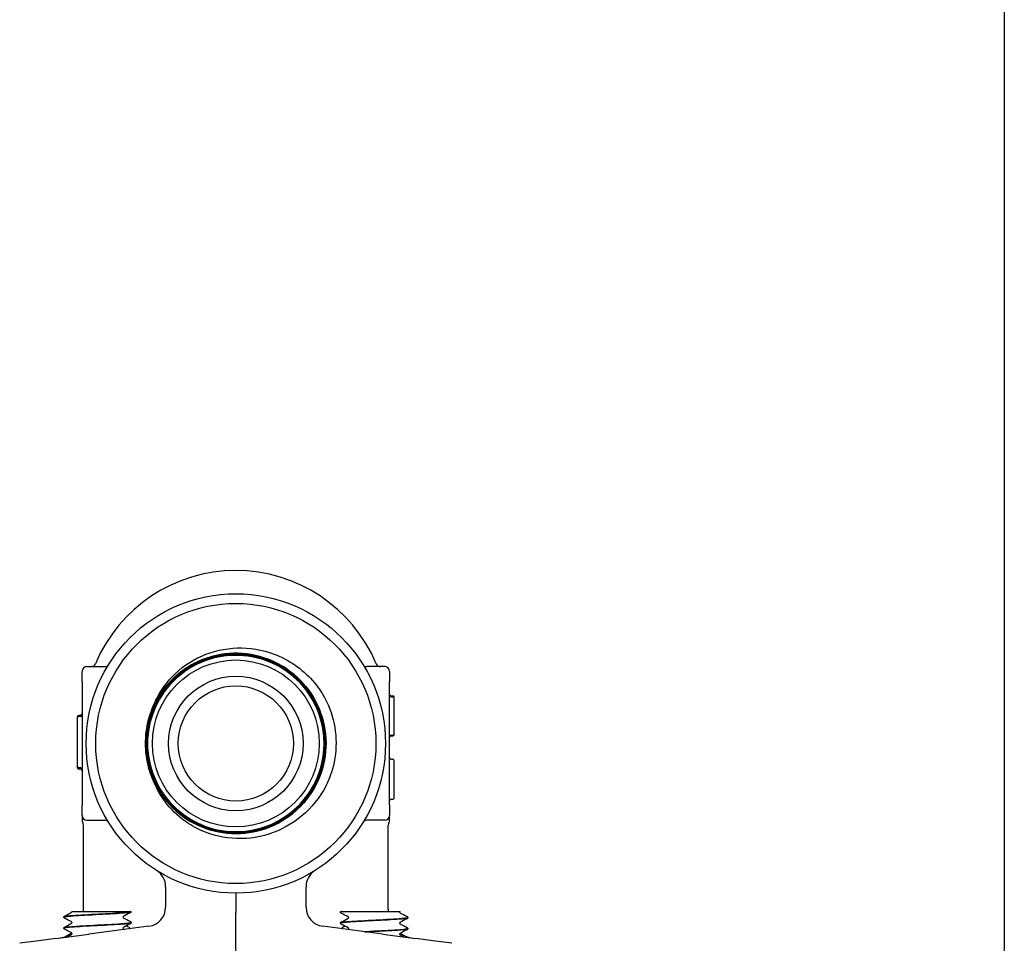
# Model space of a CAD drawing. Header units: inches. Extents: x 36 to 1719, y -84 to 1122.
# Tile 519 of 558: x 949.01 to 955.42, y 871 to 877.01. Entities that reach past the tile are written whole.
import ezdxf

# ---------------------------------------------------------------- set-up
doc = ezdxf.new("R2010")
doc.units = ezdxf.units.IN
doc.header["$LTSCALE"] = 48
doc.header["$MEASUREMENT"] = 0
doc.layers.add('Visible (ANSI)', color=7, linetype='Continuous', lineweight=30)

msp = doc.modelspace()

# ---------------------------------------------------------------- linework, layer by layer
at = {"layer": 'Visible (ANSI)'}
for p, q in [((955.41768, 890.4914), (955.41768, 853.13131)), ((949.44893, 872.8039), (949.56457, 872.8039)), ((951.38643, 872.8039), (951.27079, 872.8039)), ((949.41768, 872.7039), (949.41768, 872.77265)), ((951.41768, 872.77265), (951.41768, 872.7039)), ((949.41768, 872.7039), (949.41768, 872.57138)), ((951.41768, 872.57138), (951.41768, 872.7039)), ((951.4281, 872.61326), (951.43852, 872.61326)), ((951.4281, 872.60799), (951.43852, 872.60799)), ((951.44893, 872.59757), (951.44893, 872.60284)), ((951.44893, 872.36841), (951.44893, 872.59757)), ((949.41768, 872.57138), (949.41768, 872.03641)), ((951.41768, 872.03641), (951.41768, 872.57138)), ((949.38643, 872.47605), (949.38643, 872.46899)), ((949.38643, 872.46899), (949.38643, 872.15483)), ((949.40727, 872.48647), (949.39685, 872.48647)), ((949.40727, 872.47941), (949.39685, 872.47941)), ((951.4281, 872.35799), (951.43852, 872.35799)), ((951.4281, 872.35292), (951.43852, 872.35292)), ((951.44893, 872.36334), (951.44893, 872.36844)), ((949.38643, 872.15486), (949.38643, 872.14777)), ((951.4281, 872.20204), (951.43852, 872.20204)), ((951.4281, 872.20164), (951.43852, 872.20164)), ((951.44893, 872.19122), (951.44893, 872.19163)), ((951.44893, 872.07137), (951.44893, 872.19122)), ((949.40727, 872.14441), (949.39685, 872.14441)), ((949.40727, 872.13735), (949.39685, 872.13735)), ((949.41768, 872.03641), (949.41768, 871.9039)), ((951.41768, 871.9039), (951.41768, 872.03641)), ((951.44893, 871.95172), (951.44893, 872.07137)), ((949.41768, 871.83515), (949.41768, 871.9039)), ((951.41768, 871.9039), (951.41768, 871.83515)), ((951.4281, 871.94131), (951.43852, 871.94131)), ((951.4281, 871.9407), (951.43852, 871.9407)), ((951.44893, 871.95111), (951.44893, 871.95172)), ((949.41768, 871.83515), (949.41768, 871.80455)), ((951.41768, 871.80471), (951.41768, 871.83515)), ((949.42643, 871.22297), (949.42643, 871.77265)), ((949.44893, 871.8039), (949.56457, 871.8039)), ((951.38643, 871.8039), (951.27079, 871.8039)), ((951.40893, 871.22297), (951.40893, 871.77265)), ((949.9609, 871.37181), (949.9609, 871.23852)), ((950.41768, 871.33015), (950.41768, 871.20527)), ((950.87446, 871.23852), (950.87446, 871.37181)), ((949.35189, 871.21015), (949.35189, 871.21015)), ((949.35189, 871.21015), (949.3717, 871.21015)), ((949.3717, 871.21015), (949.70469, 871.21015)), ((949.70469, 871.21015), (949.73639, 871.21015)), ((949.73643, 871.21015), (949.73639, 871.21015)), ((949.73643, 871.20971), (949.73643, 871.21015)), ((950.41768, 870.4289), (950.41768, 871.20527)), ((951.09893, 871.20653), (951.09893, 871.2072)), ((951.09968, 871.21015), (951.10622, 871.21015)), ((951.10988, 871.21015), (951.10622, 871.21015)), ((951.10988, 871.21015), (951.17004, 871.21015)), ((951.17004, 871.21015), (951.48244, 871.21015)), ((951.48244, 871.21015), (951.48448, 871.21015)), ((949.29893, 871.17396), (949.29893, 871.17463)), ((949.73643, 871.13821), (949.73643, 871.13888)), ((951.09893, 871.13503), (951.09893, 871.1357)), ((951.53643, 871.17078), (951.53643, 871.17145)), ((949.24637, 871.03483), (949.4612, 871.06311)), ((949.29893, 871.10246), (949.29893, 871.10313)), ((949.85222, 871.11459), (949.4612, 871.06311)), ((951.37416, 871.06311), (950.98315, 871.11459)), ((951.37416, 871.06311), (951.58899, 871.03483)), ((951.53643, 871.09928), (951.53643, 871.09995)), ((949.13657, 871.02037), (949.01143, 871.0039)), ((949.24637, 871.03483), (949.13657, 871.02037)), ((951.6988, 871.02037), (951.58899, 871.03483)), ((951.82393, 871.0039), (951.6988, 871.02037))]:
    msp.add_line(p, q, dxfattribs=at)
for radius in [0.97375, 0.91125, 0.54316, 0.4375, 0.375]:
    msp.add_circle((950.41768, 872.3039), radius, dxfattribs=at)
for centre, radius, start, end in [((950.41768, 872.43765), 0.99125, 22.876933, 157.123067), ((950.41768, 872.3039), 0.57441, 319.861133, 316.722305), ((949.44893, 872.77265), 0.03125, 90, 180), ((949.47561, 872.83515), 0.03125, 270, 337.123067), ((949.56457, 872.83515), 0.03125, 270, 328.088619), ((951.27079, 872.83515), 0.03125, 211.911381, 270), ((951.35975, 872.83515), 0.03125, 202.876933, 270), ((951.38643, 872.77265), 0.03125, 0, 90), ((951.4281, 872.62367), 0.01042, 180, 270), ((951.4281, 872.61841), 0.01042, 180, 270), ((951.43852, 872.60284), 0.01042, 0, 90), ((951.43852, 872.59757), 0.01042, 0, 90), ((949.39685, 872.47605), 0.01042, 90, 180), ((949.39685, 872.46899), 0.01042, 90, 180), ((949.40727, 872.49688), 0.01042, 270, 0), ((949.40727, 872.48983), 0.01042, 270, 0), ((951.4281, 872.34757), 0.01042, 90, 180), ((951.4281, 872.34251), 0.01042, 90, 180), ((951.43852, 872.36841), 0.01042, 270, 0), ((951.43852, 872.36334), 0.01042, 270, 0), ((950.41768, 872.3039), 0.5875, 178.621183, 181.76001), ((951.4281, 872.21246), 0.01042, 180, 270), ((951.4281, 872.21205), 0.01042, 180, 270), ((949.39685, 872.15483), 0.01042, 180, 270), ((949.39685, 872.14777), 0.01042, 180, 270), ((951.43852, 872.19163), 0.01042, 0, 90), ((951.43852, 872.19122), 0.01042, 0, 90), ((949.40727, 872.13399), 0.01042, 0, 90), ((949.40727, 872.12693), 0.01042, 0, 90), ((950.41768, 872.3039), 0.57441, 316.722305, 319.861133), ((951.4281, 871.93089), 0.01042, 90, 180), ((951.4281, 871.93028), 0.01042, 90, 180), ((951.43852, 871.95172), 0.01042, 270, 0), ((951.43852, 871.95111), 0.01042, 270, 0), ((949.44893, 871.83515), 0.03125, 180, 270), ((951.38643, 871.83515), 0.03125, 270, 0), ((949.44893, 871.80454), 0.03125, 180, 210.683417), ((949.39518, 871.77265), 0.03125, 0, 30.683417), ((949.56457, 871.77265), 0.03125, 31.911381, 90), ((951.27079, 871.77265), 0.03125, 90, 148.088619), ((951.44018, 871.77265), 0.03125, 149.316583, 180), ((951.38643, 871.80454), 0.03125, 329.316583, 0), ((949.8359, 871.37181), 0.125, 0, 58.028776), ((950.99946, 871.37181), 0.125, 121.971224, 180), ((949.23893, 871.22297), 0.1875, 356.079783, 0), ((949.8359, 871.23852), 0.125, 277.5, 0), ((950.99946, 871.23852), 0.125, 180, 262.5), ((951.59643, 871.22297), 0.1875, 180, 183.920217), ((949.23893, 871.22297), 0.1875, 277.5, 306.162147), ((951.59643, 871.22297), 0.1875, 234.799846, 262.5)]:
    msp.add_arc(centre, radius, start, end, dxfattribs=at)
for points, knots in [([(949.90337, 872.59684), (949.93863, 872.66605), (949.98718, 872.72763), (950.10606, 872.82984), (950.17558, 872.86907), (950.327, 872.91938), (950.40761, 872.92946), (950.56958, 872.91832), (950.64934, 872.89668), (950.76744, 872.83845), (950.80935, 872.81125), (950.8864, 872.74737), (950.9212, 872.71082), (950.95142, 872.67062)], [0, 0, 0, 0, 0.5918694, 0.5918694, 1.1941403, 1.1941403, 1.8068093, 1.8068093, 2.4298728, 2.4298728, 2.8087072, 2.8087072, 3.1913265, 3.1913265, 3.1913265, 3.1913265]), ([(949.83046, 872.28585), (949.82814, 872.36234), (949.84079, 872.43854), (949.89458, 872.58179), (949.93521, 872.64747), (950.03936, 872.75955), (950.10187, 872.80488), (950.24076, 872.869), (950.3158, 872.88718), (950.4686, 872.89375), (950.54491, 872.88209), (950.68874, 872.83015), (950.75489, 872.79038), (950.86821, 872.68773), (950.91429, 872.62583), (950.98013, 872.48786), (950.99925, 872.41311), (951.00776, 872.2605), (950.99706, 872.18409), (950.94699, 872.03971), (950.90809, 871.9731), (950.80695, 871.85856), (950.74568, 871.81173), (950.60864, 871.74419), (950.53419, 871.72413), (950.38179, 871.7137), (950.30531, 871.72341), (950.16039, 871.77162), (950.09334, 871.80965), (949.97761, 871.90927), (949.93003, 871.9699), (949.8608, 872.10598), (949.83981, 872.18013), (949.82745, 872.33228), (949.83619, 872.40883), (949.88253, 872.55425), (949.91968, 872.62174), (950.01776, 872.73865), (950.07774, 872.78697), (950.21285, 872.85787), (950.28667, 872.87978), (950.43856, 872.89406), (950.51516, 872.8863), (950.66107, 872.84184), (950.72898, 872.80557), (950.84705, 872.70905), (950.89609, 872.64972), (950.96865, 872.51561), (950.99148, 872.44211), (951.00768, 872.29052), (951.00089, 872.21387), (950.95832, 872.06751), (950.92294, 871.99919), (950.82798, 871.87998), (950.76932, 871.83022), (950.63623, 871.75601), (950.56307, 871.73226), (950.41179, 871.71416), (950.33512, 871.71997), (950.18832, 871.76066), (950.1196, 871.79515), (949.99927, 871.88852), (949.94881, 871.94651), (949.87296, 872.07857), (949.8483, 872.15136), (949.82829, 872.3023), (949.83313, 872.379), (949.87193, 872.52621), (949.90552, 872.59531), (949.9973, 872.71674), (950.05461, 872.7679), (950.18561, 872.84537), (950.25804, 872.87093), (950.40862, 872.89284), (950.48532, 872.88898), (950.63291, 872.85207), (950.70239, 872.81938), (950.8249, 872.72921), (950.87675, 872.67259), (950.95582, 872.54267), (950.98228, 872.47061), (951.00608, 872.32042), (951.0032, 872.24373), (950.96819, 872.09577), (950.9364, 872.02593), (950.84784, 871.90237), (950.79192, 871.84984), (950.6631, 871.76918), (950.59143, 871.74182), (950.44165, 871.71614), (950.36497, 871.71804), (950.21668, 871.75115), (950.14649, 871.78203), (950.0219, 871.86896), (949.9687, 871.92417), (949.88646, 872.05188), (949.85822, 872.12315), (949.83065, 872.2725), (949.83159, 872.34914), (949.86279, 872.49774), (949.89276, 872.56828), (949.97804, 872.69388), (950.03254, 872.74774), (950.15911, 872.83153), (950.22998, 872.86066), (950.37886, 872.89011), (950.45546, 872.89014), (950.60435, 872.86084), (950.67522, 872.83179), (950.80181, 872.74816), (950.85632, 872.69438), (950.94166, 872.56896), (950.97166, 872.49852), (951.00297, 872.35012), (951.00398, 872.27357), (950.97659, 872.12442), (950.94846, 872.05324), (950.86649, 871.92568), (950.81344, 871.87052), (950.6892, 871.78366), (950.61919, 871.75279), (950.47129, 871.71962), (950.39481, 871.71764), (950.24542, 871.74312), (950.17393, 871.77033), (950.04543, 871.85062), (949.98964, 871.90293), (949.90127, 872.02599), (949.86952, 872.09555), (949.83451, 872.24293), (949.83156, 872.31932), (949.85513, 872.46893), (949.88142, 872.54071), (949.96002, 872.67014), (950.01158, 872.72655), (950.13343, 872.81642), (950.20254, 872.84902), (950.34937, 872.88587), (950.42567, 872.88978), (950.57546, 872.86813), (950.64752, 872.84277), (950.77785, 872.76587), (950.83488, 872.71506), (950.92622, 872.59444), (950.95968, 872.52579), (950.99837, 872.37954), (951.00324, 872.30334), (950.9835, 872.15338), (950.95908, 872.08105), (950.88388, 871.94984), (950.83383, 871.89222), (950.71445, 871.79941), (950.64628, 871.76511), (950.50063, 871.72459), (950.42455, 871.71876), (950.27444, 871.73658), (950.20186, 871.76007), (950.06979, 871.83355), (950.01157, 871.88284), (949.91732, 872.00095), (949.88218, 872.06864), (949.83985, 872.21367), (949.83306, 872.28963), (949.84897, 872.43984), (949.87152, 872.51267), (949.94327, 872.64557), (949.99179, 872.70438), (950.10862, 872.80006), (950.17581, 872.83602), (950.3202, 872.88016), (950.39601, 872.88792), (950.54632, 872.87392), (950.61939, 872.85231), (950.7531, 872.78229), (950.81247, 872.73456), (950.90956, 872.61902), (950.94635, 872.55233), (950.99229, 872.40861), (951.001, 872.33295), (950.98892, 872.18257), (950.96825, 872.10929), (950.89997, 871.97479), (950.85303, 871.91485), (950.73881, 871.81637), (950.67263, 871.77876), (950.52959, 871.73103), (950.4541, 871.72137), (950.30368, 871.73154), (950.23019, 871.75127), (950.09492, 871.81779), (950.03444, 871.86394), (949.93458, 871.97683), (949.89616, 872.04248), (949.84666, 872.18481), (949.83605, 872.26012), (949.8443, 872.41056), (949.86308, 872.48425), (949.92784, 872.62026), (949.97319, 872.68129), (950.08473, 872.78251), (950.14985, 872.82173), (950.29145, 872.873), (950.36657, 872.88455), (950.51701, 872.87821), (950.59088, 872.86037), (950.72761, 872.79739), (950.78917, 872.75284), (950.89172, 872.64267), (950.93174, 872.57809), (950.98477, 872.43725), (950.99727, 872.36233), (950.99283, 872.21192), (950.97594, 872.13788), (950.91474, 872.00045), (950.871, 871.93837), (950.76221, 871.8345), (950.69819, 871.79369), (950.55812, 871.73892), (950.48341, 871.72548), (950.33306, 871.72801), (950.25885, 871.74394), (950.12075, 871.80336), (950.05816, 871.84628), (949.95299, 871.95368), (949.9114, 872.01714), (949.85489, 872.15641), (949.84052, 872.23089), (949.84114, 872.38117), (949.85612, 872.45552), (949.91375, 872.59427), (949.95585, 872.65735), (950.06184, 872.76381), (950.12472, 872.80618), (950.26317, 872.8644), (950.33742, 872.87971), (950.48759, 872.881), (950.56208, 872.86696), (950.70146, 872.81113), (950.76503, 872.76987), (950.87275, 872.66531), (950.91588, 872.60301), (950.97582, 872.46539), (950.99206, 872.39139), (950.99524, 872.24135), (950.98216, 872.16674), (950.92814, 872.02675), (950.88771, 871.96271), (950.78459, 871.85374), (950.72288, 871.80985), (950.58613, 871.74821), (950.51239, 871.73105), (950.36249, 871.72597), (950.28777, 871.73809), (950.1472, 871.79031), (950.08269, 871.82989), (949.9725, 871.93156), (949.92786, 871.99266), (949.86454, 872.12854), (949.84646, 872.20201), (949.83948, 872.35173), (949.85065, 872.42655), (949.90104, 872.56768), (949.93978, 872.63264), (950.03998, 872.74404), (950.10047, 872.78942), (950.23545, 872.85441), (950.30863, 872.87341), (950.45815, 872.88228), (950.53306, 872.87207), (950.67472, 872.8235), (950.74013, 872.78561), (950.85272, 872.6869), (950.89883, 872.62702), (950.96548, 872.49297), (950.9854, 872.42008), (950.99615, 872.27078), (950.98689, 872.1958), (950.94052, 872.05475), (950.90429, 871.98987), (950.85681, 871.93361)], [0, 0, 0, 0, 0.5832189, 0.5832189, 1.1663464, 1.1663464, 1.7493825, 1.7493825, 2.3323271, 2.3323271, 2.9151804, 2.9151804, 3.4979422, 3.4979422, 4.0806126, 4.0806126, 4.6631916, 4.6631916, 5.2456792, 5.2456792, 5.8280754, 5.8280754, 6.4103801, 6.4103801, 6.9925935, 6.9925935, 7.5747154, 7.5747154, 8.1567459, 8.1567459, 8.738685, 8.738685, 9.3205327, 9.3205327, 9.9022889, 9.9022889, 10.4839537, 10.4839537, 11.0655271, 11.0655271, 11.6470091, 11.6470091, 12.2283997, 12.2283997, 12.8096989, 12.8096989, 13.3909066, 13.3909066, 13.9720229, 13.9720229, 14.5530478, 14.5530478, 15.1339813, 15.1339813, 15.7148233, 15.7148233, 16.295574, 16.295574, 16.8762332, 16.8762332, 17.456801, 17.456801, 18.0372773, 18.0372773, 18.6176623, 18.6176623, 19.1979558, 19.1979558, 19.7781579, 19.7781579, 20.3582685, 20.3582685, 20.9382878, 20.9382878, 21.5182156, 21.5182156, 22.098052, 22.098052, 22.677797, 22.677797, 23.2574505, 23.2574505, 23.8370126, 23.8370126, 24.4164833, 24.4164833, 24.9958626, 24.9958626, 25.5751504, 25.5751504, 26.1543469, 26.1543469, 26.7334519, 26.7334519, 27.3124654, 27.3124654, 27.8913876, 27.8913876, 28.4702183, 28.4702183, 29.0489575, 29.0489575, 29.6276054, 29.6276054, 30.2061618, 30.2061618, 30.7846268, 30.7846268, 31.3630004, 31.3630004, 31.9412825, 31.9412825, 32.5194732, 32.5194732, 33.0975725, 33.0975725, 33.6755803, 33.6755803, 34.2534967, 34.2534967, 34.8313217, 34.8313217, 35.4090552, 35.4090552, 35.9866974, 35.9866974, 36.564248, 36.564248, 37.1417073, 37.1417073, 37.7190751, 37.7190751, 38.2963515, 38.2963515, 38.8735364, 38.8735364, 39.45063, 39.45063, 40.027632, 40.027632, 40.6045427, 40.6045427, 41.1813619, 41.1813619, 41.7580897, 41.7580897, 42.334726, 42.334726, 42.9112709, 42.9112709, 43.4877244, 43.4877244, 44.0640864, 44.0640864, 44.640357, 44.640357, 45.2165362, 45.2165362, 45.7926239, 45.7926239, 46.3686202, 46.3686202, 46.9445251, 46.9445251, 47.5203385, 47.5203385, 48.0960604, 48.0960604, 48.671691, 48.671691, 49.2472301, 49.2472301, 49.8226777, 49.8226777, 50.398034, 50.398034, 50.9732987, 50.9732987, 51.5484721, 51.5484721, 52.123554, 52.123554, 52.6985444, 52.6985444, 53.2734434, 53.2734434, 53.848251, 53.848251, 54.4229671, 54.4229671, 54.9975918, 54.9975918, 55.5721251, 55.5721251, 56.1465669, 56.1465669, 56.7209172, 56.7209172, 57.2951761, 57.2951761, 57.8693436, 57.8693436, 58.4434196, 58.4434196, 59.0174042, 59.0174042, 59.5912974, 59.5912974, 60.1650991, 60.1650991, 60.7388093, 60.7388093, 61.3124281, 61.3124281, 61.8859555, 61.8859555, 62.4593914, 62.4593914, 63.0327359, 63.0327359, 63.6059889, 63.6059889, 64.1791505, 64.1791505, 64.7522206, 64.7522206, 65.3251993, 65.3251993, 65.8980865, 65.8980865, 66.4708823, 66.4708823, 67.0435866, 67.0435866, 67.6161995, 67.6161995, 68.1887209, 68.1887209, 68.7611509, 68.7611509, 69.3334894, 69.3334894, 69.9057365, 69.9057365, 70.4778922, 70.4778922, 71.0499563, 71.0499563, 71.6219291, 71.6219291, 72.1938104, 72.1938104, 72.7656002, 72.7656002, 73.3372986, 73.3372986, 73.9089055, 73.9089055, 74.480421, 74.480421, 75.051845, 75.051845, 75.6231776, 75.6231776, 76.1944187, 76.1944187, 76.7655683, 76.7655683, 77.3366265, 77.3366265, 77.9075933, 77.9075933, 78.4784686, 78.4784686, 79.0492524, 79.0492524, 79.6199448, 79.6199448, 80.1815227, 80.1815227, 80.1815227, 80.1815227]), ([(950.83587, 871.91012), (950.85896, 871.93461), (950.8799, 871.96115), (950.93941, 872.05204), (950.96777, 872.12206), (950.99606, 872.26903), (950.99571, 872.34459), (950.96606, 872.49132), (950.93704, 872.56109), (950.85388, 872.68559), (950.80053, 872.73913), (950.6763, 872.82273), (950.6066, 872.852), (950.4599, 872.88217), (950.3843, 872.88278), (950.23711, 872.85497), (950.16692, 872.82682), (950.0413, 872.74519), (949.98706, 872.69248), (949.90183, 872.56924), (949.87166, 872.49987), (949.83961, 872.35347), (949.83805, 872.27783), (949.864, 872.1302), (949.89128, 872.05963), (949.97137, 871.93289), (950.02341, 871.87795), (950.14565, 871.79111), (950.21467, 871.76005), (950.36075, 871.72613), (950.43641, 871.7236), (950.58445, 871.7477), (950.65542, 871.7741), (950.78324, 871.85262), (950.83887, 871.904), (950.92731, 872.0252), (950.95927, 872.09387), (950.99506, 872.23961), (950.99855, 872.31528), (950.97632, 872.46371), (950.9508, 872.53505), (950.87385, 872.66394), (950.82315, 872.72026), (950.703, 872.81029), (950.6347, 872.84313), (950.48933, 872.8808), (950.41366, 872.88525), (950.26486, 872.86488), (950.19316, 872.84026), (950.06321, 872.7649), (950.00622, 872.71488), (949.91462, 872.5958), (949.88089, 872.52787), (949.84136, 872.3829), (949.83595, 872.30725), (949.85444, 872.1581), (949.87817, 872.08604), (949.95192, 871.95507), (950.00125, 871.89742), (950.11923, 871.80425), (950.18677, 871.76964), (950.33132, 871.72825), (950.40695, 871.72188), (950.55642, 871.73848), (950.62882, 871.76131), (950.7608, 871.83345), (950.81911, 871.88207), (950.91383, 871.99894), (950.94932, 872.06608), (950.99256, 872.21019), (950.9999, 872.28578), (950.98518, 872.43554), (950.96325, 872.50827), (950.89275, 872.64124), (950.84484, 872.70021), (950.7291, 872.79646), (950.66238, 872.83282), (950.51874, 872.87792), (950.44319, 872.88622), (950.29316, 872.87339), (950.22011, 872.85237), (950.08617, 872.78352), (950.02656, 872.73633), (949.92879, 872.62175), (949.89156, 872.55545), (949.84461, 872.41229), (949.83535, 872.33681), (949.84629, 872.18653), (949.86639, 872.11317), (949.93358, 871.97828), (949.98004, 871.91804), (950.09345, 871.81875), (950.15932, 871.78066), (950.30196, 871.73188), (950.37736, 871.72165), (950.52787, 871.73069), (950.60153, 871.74987), (950.73735, 871.81539), (950.79821, 871.86111), (950.89899, 871.97333), (950.93794, 872.03875), (950.98856, 872.18085), (950.99975, 872.25617), (950.99262, 872.40688), (950.97436, 872.48082), (950.91052, 872.61755), (950.86555, 872.67903), (950.75455, 872.78129), (950.68958, 872.82109), (950.54804, 872.87354), (950.47282, 872.88569), (950.32194, 872.88047), (950.24772, 872.86314), (950.11011, 872.801), (950.04802, 872.75678), (949.94429, 872.64701), (949.90365, 872.58251), (949.84937, 872.44156), (949.83626, 872.36645), (949.83957, 872.21541), (949.85597, 872.14094), (949.9164, 872.00245), (949.95986, 871.93977), (950.06837, 871.83459), (950.13238, 871.79311), (950.27273, 871.73701), (950.34772, 871.72293), (950.49888, 871.72433), (950.57361, 871.7398), (950.71294, 871.7985), (950.77621, 871.84119), (950.88282, 871.94843), (950.92514, 872.01196), (950.98306, 872.15167), (950.99809, 872.22653), (950.99861, 872.37779), (950.98408, 872.45276), (950.92711, 872.59291), (950.8852, 872.65676), (950.77925, 872.76479), (950.71623, 872.80794), (950.57717, 872.86766), (950.50246, 872.88365), (950.35112, 872.88609), (950.27592, 872.87251), (950.13497, 872.81728), (950.07056, 872.77616), (949.96111, 872.67152), (949.91714, 872.60901), (949.85562, 872.47063), (949.83867, 872.39608), (949.83431, 872.24468), (949.84695, 872.16928), (949.90042, 872.02754), (949.94075, 871.96257), (950.04406, 871.85174), (950.10605, 871.80694), (950.24373, 871.74363), (950.3181, 871.72573), (950.46953, 871.71945), (950.54514, 871.73113), (950.68763, 871.78283), (950.75315, 871.82236), (950.86536, 871.92432), (950.91097, 871.98578), (950.97606, 872.12273), (950.99491, 872.19692), (951.00312, 872.34836), (950.99239, 872.42416), (950.94247, 872.56739), (950.90375, 872.63345), (950.80315, 872.74701), (950.74224, 872.79343), (950.60603, 872.86029), (950.53205, 872.8801), (950.38063, 872.89023), (950.30465, 872.88046), (950.1607, 872.83232), (950.09411, 872.79442), (949.97921, 872.69521), (949.932, 872.63485), (949.86336, 872.49942), (949.84261, 872.42564), (949.83054, 872.27426), (949.83936, 872.19812), (949.8857, 872.05348), (949.92278, 871.98637), (950.02058, 871.87014), (950.08038, 871.82214), (950.21502, 871.75175), (950.28857, 871.73004), (950.43988, 871.71605), (950.51618, 871.72391), (950.66149, 871.76843), (950.72911, 871.80468), (950.84664, 871.90107), (950.89543, 871.96029), (950.96757, 872.09411), (950.99022, 872.16743), (951.00614, 872.31865), (950.99925, 872.39509), (950.95654, 872.54105), (950.92113, 872.60916), (950.82618, 872.72799), (950.76755, 872.77756), (950.63457, 872.85144), (950.56149, 872.87503), (950.41039, 872.89288), (950.33382, 872.88695), (950.18723, 872.84607), (950.11863, 872.81151), (949.99854, 872.71801), (949.94819, 872.65998), (949.87259, 872.52786), (949.84805, 872.45504), (949.82828, 872.30408), (949.83323, 872.22738), (949.87227, 872.0802), (949.90599, 872.01112), (949.99801, 871.88977), (950.05544, 871.83867), (950.18668, 871.76134), (950.25923, 871.73586), (950.41002, 871.71416), (950.48682, 871.71815), (950.63458, 871.75534), (950.70413, 871.7882), (950.82671, 871.87873), (950.87858, 871.93555), (950.95761, 872.06588), (950.98402, 872.13814), (951.00765, 872.28874), (951.00464, 872.36564), (950.9693, 872.51395), (950.93731, 872.58396), (950.84828, 872.70776), (950.79209, 872.76038), (950.66269, 872.84111), (950.59072, 872.86845), (950.44033, 872.89401), (950.36336, 872.89197), (950.21451, 872.85849), (950.14406, 872.82737), (950.01906, 872.73986), (949.9657, 872.68431), (949.88327, 872.55587), (949.855, 872.4842), (949.82753, 872.33405), (949.82859, 872.25701), (949.8602, 872.10765), (949.89044, 872.03677), (949.97641, 871.91058), (950.03132, 871.85649), (950.15879, 871.77239), (950.23013, 871.74319), (950.38002, 871.71379), (950.45712, 871.71388), (950.60696, 871.74361), (950.67827, 871.77297), (950.80561, 871.85738), (950.86044, 871.91163), (950.9462, 872.03811), (950.97632, 872.10913), (951.00764, 872.25872), (951.00853, 872.33586), (950.98069, 872.48617), (950.95222, 872.55789), (950.86937, 872.68638), (950.81579, 872.74192), (950.69033, 872.82934), (950.61966, 872.86038), (950.47038, 872.89361), (950.3932, 872.89549), (950.24246, 872.86954), (950.17034, 872.84196), (950.04072, 872.7607), (949.98447, 872.70779), (949.90587, 872.59799), (949.8791, 872.54557), (949.84196, 872.43454), (949.83178, 872.37656), (949.83035, 872.31803)], [24.7442257, 24.7442257, 24.7442257, 24.7442257, 25.0019287, 25.0019287, 25.572211, 25.572211, 26.1425846, 26.1425846, 26.7130496, 26.7130496, 27.283606, 27.283606, 27.8542538, 27.8542538, 28.4249929, 28.4249929, 28.9958235, 28.9958235, 29.5667455, 29.5667455, 30.1377589, 30.1377589, 30.7088637, 30.7088637, 31.2800598, 31.2800598, 31.8513474, 31.8513474, 32.4227264, 32.4227264, 32.9941967, 32.9941967, 33.5657585, 33.5657585, 34.1374116, 34.1374116, 34.7091561, 34.7091561, 35.2809921, 35.2809921, 35.8529194, 35.8529194, 36.4249381, 36.4249381, 36.9970482, 36.9970482, 37.5692497, 37.5692497, 38.1415426, 38.1415426, 38.7139268, 38.7139268, 39.2864025, 39.2864025, 39.8589696, 39.8589696, 40.431628, 40.431628, 41.0043778, 41.0043778, 41.5772191, 41.5772191, 42.1501517, 42.1501517, 42.7231757, 42.7231757, 43.2962911, 43.2962911, 43.8694978, 43.8694978, 44.442796, 44.442796, 45.0161856, 45.0161856, 45.5896665, 45.5896665, 46.1632388, 46.1632388, 46.7369025, 46.7369025, 47.3106576, 47.3106576, 47.8845041, 47.8845041, 48.458442, 48.458442, 49.0324712, 49.0324712, 49.6065919, 49.6065919, 50.1808039, 50.1808039, 50.7551073, 50.7551073, 51.3295021, 51.3295021, 51.9039883, 51.9039883, 52.4785658, 52.4785658, 53.0532348, 53.0532348, 53.6279951, 53.6279951, 54.2028468, 54.2028468, 54.7777899, 54.7777899, 55.3528244, 55.3528244, 55.9279502, 55.9279502, 56.5031675, 56.5031675, 57.0784761, 57.0784761, 57.6538761, 57.6538761, 58.2293675, 58.2293675, 58.8049502, 58.8049502, 59.3806244, 59.3806244, 59.9563899, 59.9563899, 60.5322468, 60.5322468, 61.1081951, 61.1081951, 61.6842347, 61.6842347, 62.2603657, 62.2603657, 62.8365881, 62.8365881, 63.4129019, 63.4129019, 63.9893071, 63.9893071, 64.5658036, 64.5658036, 65.1423916, 65.1423916, 65.7190709, 65.7190709, 66.2958415, 66.2958415, 66.8727036, 66.8727036, 67.449657, 67.449657, 68.0267018, 68.0267018, 68.603838, 68.603838, 69.1810655, 69.1810655, 69.7583844, 69.7583844, 70.3357947, 70.3357947, 70.9132964, 70.9132964, 71.4908894, 71.4908894, 72.0685738, 72.0685738, 72.6463496, 72.6463496, 73.2242168, 73.2242168, 73.8021753, 73.8021753, 74.3802252, 74.3802252, 74.9583665, 74.9583665, 75.5365991, 75.5365991, 76.1149231, 76.1149231, 76.6933385, 76.6933385, 77.2718453, 77.2718453, 77.8504434, 77.8504434, 78.4291329, 78.4291329, 79.0079138, 79.0079138, 79.586786, 79.586786, 80.1657496, 80.1657496, 80.7448046, 80.7448046, 81.3239509, 81.3239509, 81.9031886, 81.9031886, 82.4825177, 82.4825177, 83.0619381, 83.0619381, 83.6414499, 83.6414499, 84.2210531, 84.2210531, 84.8007477, 84.8007477, 85.3805336, 85.3805336, 85.9604108, 85.9604108, 86.5403795, 86.5403795, 87.1204395, 87.1204395, 87.7005908, 87.7005908, 88.2808336, 88.2808336, 88.8611677, 88.8611677, 89.4415931, 89.4415931, 90.0221099, 90.0221099, 90.6027181, 90.6027181, 91.1834177, 91.1834177, 91.7642086, 91.7642086, 92.3450909, 92.3450909, 92.9260645, 92.9260645, 93.5071295, 93.5071295, 94.0882858, 94.0882858, 94.6695336, 94.6695336, 95.2508726, 95.2508726, 95.8323031, 95.8323031, 96.4138249, 96.4138249, 96.995438, 96.995438, 97.5771426, 97.5771426, 98.1589384, 98.1589384, 98.7408257, 98.7408257, 99.3228043, 99.3228043, 99.9048742, 99.9048742, 100.4870355, 100.4870355, 101.0692882, 101.0692882, 101.6516322, 101.6516322, 102.2340676, 102.2340676, 102.8165944, 102.8165944, 103.3992125, 103.3992125, 103.9819219, 103.9819219, 104.4277936, 104.4277936, 104.8737194, 104.8737194, 104.8737194, 104.8737194]), ([(950.95142, 872.67062), (950.97365, 872.64104), (950.99845, 872.60105), (951.04574, 872.48982), (951.06174, 872.42496), (951.06733, 872.35895)], [0, 0, 0, 0, 0.28196185, 0.28196185, 0.6226335, 0.6226335, 0.6226335, 0.6226335]), ([(949.83035, 872.31803), (949.83162, 872.37308), (949.8403, 872.42754), (949.87118, 872.53093), (949.88978, 872.57018), (949.90337, 872.59684)], [0.03549164, 0.03549164, 0.03549164, 0.03549164, 0.45566772, 0.45566772, 0.85591276, 0.85591276, 0.85591276, 0.85591276]), ([(951.06733, 872.35895), (951.07298, 872.2923), (951.06798, 872.22503), (951.03803, 872.10027), (951.01763, 872.05458), (951.00247, 872.02573)], [0, 0, 0, 0, 0.50969402, 0.50969402, 0.97918413, 0.97918413, 0.97918413, 0.97918413]), ([(949.90864, 872.00189), (949.89353, 872.03008), (949.87377, 872.07043), (949.84133, 872.17523), (949.83212, 872.23022), (949.83046, 872.28585)], [0, 0, 0, 0, 0.24378304, 0.24378304, 0.49639854, 0.49639854, 0.49639854, 0.49639854]), ([(951.00247, 872.02573), (950.96358, 871.9517), (950.91071, 871.88592), (950.78355, 871.77933), (950.71082, 871.73918), (950.5552, 871.68965), (950.47398, 871.68027), (950.31382, 871.69331), (950.23638, 871.71511), (950.11077, 871.77902), (950.06071, 871.8149), (949.97374, 871.90003), (949.93719, 871.94861), (949.90864, 872.00189)], [0, 0, 0, 0, 0.637222, 0.637222, 1.2647089, 1.2647089, 1.8824576, 1.8824576, 2.490465, 2.490465, 2.9578106, 2.9578106, 3.4191938, 3.4191938, 3.4191938, 3.4191938]), ([(949.29893, 871.17393), (949.29885, 871.17721), (949.32741, 871.18049), (949.3752, 871.18376), (949.42353, 871.18708), (949.49059, 871.19039), (949.55343, 871.1937), (949.61657, 871.19703), (949.67424, 871.20036), (949.70653, 871.20369), (949.726, 871.2057), (949.7364, 871.2077), (949.73643, 871.20971)], [-9.4333151, -9.4333151, -9.4333151, -9.4333151, -8.569564, -8.569564, -8.569564, -7.6960367, -7.6960367, -7.6960367, -6.8183862, -6.8183862, -6.8183862, -6.2894058, -6.2894058, -6.2894058, -6.2894058]), ([(949.73639, 871.21015), (949.73509, 871.20684), (949.70454, 871.20354), (949.65513, 871.20024), (949.60572, 871.19693), (949.53838, 871.19363), (949.47603, 871.19032), (949.41369, 871.18702), (949.3575, 871.18372), (949.32659, 871.18041), (949.30855, 871.17849), (949.29932, 871.17656), (949.29924, 871.17463)], [0.0265881, 0.0265881, 0.0265881, 0.0265881, 0.8976269, 0.8976269, 0.8976269, 1.7685955, 1.7685955, 1.7685955, 2.6394946, 2.6394946, 2.6394946, 3.1478132, 3.1478132, 3.1478132, 3.1478132]), ([(949.34966, 871.20555), (949.34966, 871.20555), (949.3499, 871.20564), (949.35066, 871.20644), (949.35102, 871.20689), (949.35165, 871.20822), (949.35189, 871.20913), (949.35189, 871.21005)], [0.002645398, 0.002645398, 0.002645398, 0.002645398, 0.027589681, 0.027589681, 0.042171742, 0.042171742, 0.057287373, 0.057287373, 0.057287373, 0.057287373]), ([(949.73643, 871.20968), (949.73637, 871.20823), (949.73582, 871.20686), (949.73458, 871.20498), (949.73391, 871.20437), (949.73275, 871.20348), (949.73223, 871.20317), (949.73172, 871.2029)], [0, 0, 0, 0, 0.020588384, 0.020588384, 0.04017257, 0.04017257, 0.058516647, 0.058516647, 0.058516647, 0.058516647]), ([(951.10364, 871.19973), (951.10286, 871.20014), (951.10201, 871.20063), (951.10061, 871.20208), (951.10012, 871.20272), (951.09929, 871.20437), (951.09898, 871.20542), (951.09893, 871.20651)], [0, 0, 0, 0, 0.028459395, 0.028459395, 0.043235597, 0.043235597, 0.058545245, 0.058545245, 0.058545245, 0.058545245]), ([(951.48348, 871.20687), (951.48348, 871.20548), (951.48404, 871.20419), (951.48498, 871.2029), (951.48533, 871.20263), (951.48564, 871.2024), (951.4857, 871.20237), (951.4857, 871.20237)], [0, 0, 0, 0, 0.022828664, 0.022828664, 0.041633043, 0.041633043, 0.054614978, 0.054614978, 0.054614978, 0.054614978]), ([(949.29893, 871.17466), (949.299, 871.17611), (949.29954, 871.17748), (949.30079, 871.17936), (949.30145, 871.17997), (949.30261, 871.18086), (949.30314, 871.18117), (949.30364, 871.18144)], [0, 0, 0, 0, 0.020588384, 0.020588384, 0.04017257, 0.04017257, 0.058516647, 0.058516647, 0.058516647, 0.058516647]), ([(949.30364, 871.16715), (949.30286, 871.16756), (949.30201, 871.16806), (949.30061, 871.16951), (949.30012, 871.17015), (949.29929, 871.1718), (949.29898, 871.17285), (949.29893, 871.17393)], [0, 0, 0, 0, 0.028459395, 0.028459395, 0.043235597, 0.043235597, 0.058545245, 0.058545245, 0.058545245, 0.058545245]), ([(949.29903, 871.10243), (949.29895, 871.10298), (949.29964, 871.10353), (949.30112, 871.10407), (949.3101, 871.10739), (949.34817, 871.1107), (949.40229, 871.11401), (949.45632, 871.11732), (949.52534, 871.12063), (949.58578, 871.12394), (949.64614, 871.12724), (949.69683, 871.13055), (949.72057, 871.13385), (949.73102, 871.1353), (949.73615, 871.13676), (949.7361, 871.13821)], [-15.7165004, -15.7165004, -15.7165004, -15.7165004, -15.5726718, -15.5726718, -15.5726718, -14.6990684, -14.6990684, -14.6990684, -13.8268003, -13.8268003, -13.8268003, -12.9557305, -12.9557305, -12.9557305, -12.5725911, -12.5725911, -12.5725911, -12.5725911]), ([(949.73638, 871.13891), (949.73627, 871.13586), (949.71203, 871.13282), (949.67004, 871.12977), (949.62353, 871.1264), (949.55621, 871.12303), (949.49186, 871.11966), (949.4279, 871.11631), (949.36812, 871.11296), (949.33341, 871.10961), (949.31105, 871.10745), (949.29937, 871.10529), (949.29922, 871.10313)], [6.2870892, 6.2870892, 6.2870892, 6.2870892, 7.0897201, 7.0897201, 7.0897201, 7.9785276, 7.9785276, 7.9785276, 8.8619138, 8.8619138, 8.8619138, 9.4309985, 9.4309985, 9.4309985, 9.4309985]), ([(949.35189, 871.13855), (949.35189, 871.13993), (949.35132, 871.14122), (949.35039, 871.14251), (949.35003, 871.14278), (949.34972, 871.14301), (949.34966, 871.14304), (949.34966, 871.14304)], [0, 0, 0, 0, 0.022828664, 0.022828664, 0.041633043, 0.041633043, 0.054614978, 0.054614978, 0.054614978, 0.054614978]), ([(949.34966, 871.13405), (949.34966, 871.13405), (949.3499, 871.13414), (949.35066, 871.13494), (949.35102, 871.13539), (949.35165, 871.13672), (949.35189, 871.13763), (949.35189, 871.13855)], [0.002645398, 0.002645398, 0.002645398, 0.002645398, 0.027589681, 0.027589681, 0.042171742, 0.042171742, 0.057287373, 0.057287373, 0.057287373, 0.057287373]), ([(949.6857, 871.17879), (949.6857, 871.17879), (949.68546, 871.1787), (949.68471, 871.1779), (949.68434, 871.17745), (949.68371, 871.17612), (949.68348, 871.17521), (949.68348, 871.1743)], [0.002645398, 0.002645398, 0.002645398, 0.002645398, 0.027589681, 0.027589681, 0.042171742, 0.042171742, 0.057287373, 0.057287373, 0.057287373, 0.057287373]), ([(949.68348, 871.1743), (949.68348, 871.17291), (949.68404, 871.17162), (949.68498, 871.17033), (949.68533, 871.17006), (949.68564, 871.16983), (949.6857, 871.1698), (949.6857, 871.1698)], [0, 0, 0, 0, 0.022828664, 0.022828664, 0.041633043, 0.041633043, 0.054614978, 0.054614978, 0.054614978, 0.054614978]), ([(949.73172, 871.14569), (949.73251, 871.14528), (949.73335, 871.14478), (949.73475, 871.14333), (949.73525, 871.14269), (949.73608, 871.14104), (949.73638, 871.13999), (949.73643, 871.13891)], [0, 0, 0, 0, 0.028459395, 0.028459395, 0.043235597, 0.043235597, 0.058545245, 0.058545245, 0.058545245, 0.058545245]), ([(949.73643, 871.13818), (949.73637, 871.13673), (949.73582, 871.13536), (949.73458, 871.13348), (949.73391, 871.13287), (949.73275, 871.13198), (949.73223, 871.13167), (949.73172, 871.1314)], [0, 0, 0, 0, 0.020588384, 0.020588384, 0.04017257, 0.04017257, 0.058516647, 0.058516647, 0.058516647, 0.058516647]), ([(951.09893, 871.13573), (951.099, 871.13718), (951.09954, 871.13855), (951.10079, 871.14043), (951.10145, 871.14104), (951.10261, 871.14193), (951.10314, 871.14224), (951.10364, 871.14251)], [0, 0, 0, 0, 0.020588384, 0.020588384, 0.04017257, 0.04017257, 0.058516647, 0.058516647, 0.058516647, 0.058516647]), ([(951.10364, 871.12823), (951.10286, 871.12864), (951.10201, 871.12913), (951.10061, 871.13058), (951.10012, 871.13122), (951.09929, 871.13287), (951.09898, 871.13392), (951.09893, 871.13501)], [0, 0, 0, 0, 0.028459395, 0.028459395, 0.043235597, 0.043235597, 0.058545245, 0.058545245, 0.058545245, 0.058545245]), ([(951.09899, 871.13501), (951.0991, 871.13797), (951.12192, 871.14092), (951.16184, 871.14388), (951.20675, 871.14721), (951.27245, 871.15054), (951.33622, 871.15387), (951.39976, 871.15719), (951.4602, 871.16051), (951.49681, 871.16383), (951.5224, 871.16614), (951.536, 871.16846), (951.53621, 871.17078)], [-12.8541981, -12.8541981, -12.8541981, -12.8541981, -12.0740419, -12.0740419, -12.0740419, -11.1962178, -11.1962178, -11.1962178, -10.321672, -10.321672, -10.321672, -9.7102888, -9.7102888, -9.7102888, -9.7102888]), ([(951.53639, 871.17148), (951.53643, 871.17115), (951.53619, 871.17083), (951.53567, 871.1705), (951.5304, 871.1672), (951.49601, 871.1639), (951.44422, 871.1606), (951.39009, 871.15714), (951.31799, 871.15369), (951.25447, 871.15024), (951.19144, 871.14682), (951.13822, 871.14339), (951.11412, 871.13997), (951.10411, 871.13854), (951.09921, 871.13712), (951.09927, 871.1357)], [3.4247869, 3.4247869, 3.4247869, 3.4247869, 3.5103246, 3.5103246, 3.5103246, 4.381086, 4.381086, 4.381086, 5.2910547, 5.2910547, 5.2910547, 6.1939142, 6.1939142, 6.1939142, 6.5686962, 6.5686962, 6.5686962, 6.5686962]), ([(951.15189, 871.17112), (951.15189, 871.1725), (951.15132, 871.17379), (951.15039, 871.17508), (951.15003, 871.17535), (951.14972, 871.17558), (951.14966, 871.17561), (951.14966, 871.17561)], [0, 0, 0, 0, 0.022828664, 0.022828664, 0.041633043, 0.041633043, 0.054614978, 0.054614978, 0.054614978, 0.054614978]), ([(951.14966, 871.16662), (951.14966, 871.16662), (951.1499, 871.16671), (951.15066, 871.16751), (951.15102, 871.16796), (951.15165, 871.1693), (951.15189, 871.1702), (951.15189, 871.17112)], [0.002645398, 0.002645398, 0.002645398, 0.002645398, 0.027589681, 0.027589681, 0.042171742, 0.042171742, 0.057287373, 0.057287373, 0.057287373, 0.057287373]), ([(951.4857, 871.13986), (951.4857, 871.13986), (951.48546, 871.13977), (951.48471, 871.13897), (951.48434, 871.13852), (951.48371, 871.13719), (951.48348, 871.13628), (951.48348, 871.13537)], [0.002645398, 0.002645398, 0.002645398, 0.002645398, 0.027589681, 0.027589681, 0.042171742, 0.042171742, 0.057287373, 0.057287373, 0.057287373, 0.057287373]), ([(951.48348, 871.13537), (951.48348, 871.13398), (951.48404, 871.13269), (951.48498, 871.1314), (951.48533, 871.13113), (951.48564, 871.1309), (951.4857, 871.13087), (951.4857, 871.13087)], [0, 0, 0, 0, 0.022828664, 0.022828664, 0.041633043, 0.041633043, 0.054614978, 0.054614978, 0.054614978, 0.054614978]), ([(951.53172, 871.17826), (951.53251, 871.17785), (951.53335, 871.17735), (951.53475, 871.1759), (951.53525, 871.17527), (951.53608, 871.17361), (951.53638, 871.17256), (951.53643, 871.17148)], [0, 0, 0, 0, 0.028459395, 0.028459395, 0.043235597, 0.043235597, 0.058545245, 0.058545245, 0.058545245, 0.058545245]), ([(951.53643, 871.17076), (951.53637, 871.1693), (951.53582, 871.16793), (951.53458, 871.16605), (951.53391, 871.16544), (951.53275, 871.16455), (951.53223, 871.16424), (951.53172, 871.16398)], [0, 0, 0, 0, 0.020588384, 0.020588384, 0.04017257, 0.04017257, 0.058516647, 0.058516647, 0.058516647, 0.058516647]), ([(949.29893, 871.10316), (949.299, 871.10461), (949.29954, 871.10598), (949.30079, 871.10786), (949.30145, 871.10847), (949.30261, 871.10936), (949.30314, 871.10967), (949.30364, 871.10994)], [0, 0, 0, 0, 0.020588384, 0.020588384, 0.04017257, 0.04017257, 0.058516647, 0.058516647, 0.058516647, 0.058516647]), ([(949.30364, 871.09565), (949.30286, 871.09606), (949.30201, 871.09656), (949.30061, 871.09801), (949.30012, 871.09865), (949.29929, 871.1003), (949.29898, 871.10135), (949.29893, 871.10243)], [0, 0, 0, 0, 0.028459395, 0.028459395, 0.043235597, 0.043235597, 0.058545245, 0.058545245, 0.058545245, 0.058545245]), ([(949.35189, 871.06705), (949.35189, 871.06843), (949.35132, 871.06972), (949.35039, 871.07101), (949.35003, 871.07128), (949.34972, 871.07151), (949.34966, 871.07154), (949.34966, 871.07154)], [0, 0, 0, 0, 0.022828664, 0.022828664, 0.041633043, 0.041633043, 0.054614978, 0.054614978, 0.054614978, 0.054614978]), ([(949.34966, 871.06255), (949.34966, 871.06255), (949.3499, 871.06264), (949.35066, 871.06344), (949.35102, 871.06389), (949.35165, 871.06522), (949.35189, 871.06613), (949.35189, 871.06705)], [0.002645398, 0.002645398, 0.002645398, 0.002645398, 0.027589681, 0.027589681, 0.042171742, 0.042171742, 0.057287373, 0.057287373, 0.057287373, 0.057287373]), ([(949.6857, 871.10729), (949.6857, 871.10729), (949.68546, 871.1072), (949.68471, 871.1064), (949.68434, 871.10595), (949.68371, 871.10462), (949.68348, 871.10371), (949.68348, 871.1028)], [0.002645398, 0.002645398, 0.002645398, 0.002645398, 0.027589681, 0.027589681, 0.042171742, 0.042171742, 0.057287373, 0.057287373, 0.057287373, 0.057287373]), ([(949.68348, 871.1028), (949.68348, 871.10141), (949.68404, 871.10012), (949.68498, 871.09883), (949.68533, 871.09856), (949.68564, 871.09833), (949.6857, 871.0983), (949.6857, 871.0983)], [0, 0, 0, 0, 0.022828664, 0.022828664, 0.041633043, 0.041633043, 0.054614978, 0.054614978, 0.054614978, 0.054614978]), ([(949.70488, 871.11735), (949.70579, 871.11708), (949.70667, 871.1168), (949.71643, 871.11344), (949.72269, 871.10916), (949.72988, 871.10164), (949.73028, 871.09854), (949.72719, 871.09813)], [0.70381996, 0.70381996, 0.70381996, 0.70381996, 0.71949334, 0.71949334, 0.88239765, 0.88239765, 1.0591032, 1.0591032, 1.0591032, 1.0591032]), ([(951.10817, 871.09813), (951.1067, 871.09832), (951.10602, 871.09912), (951.10639, 871.10369), (951.11254, 871.1101), (951.12443, 871.11523), (951.12556, 871.11569), (951.12676, 871.11612)], [0, 0, 0, 0, 0.08181539, 0.08181539, 0.30693367, 0.30693367, 0.32918333, 0.32918333, 0.32918333, 0.32918333]), ([(951.15189, 871.09962), (951.15189, 871.101), (951.15132, 871.10229), (951.15039, 871.10358), (951.15003, 871.10385), (951.14972, 871.10408), (951.14966, 871.10411), (951.14966, 871.10411)], [0, 0, 0, 0, 0.022828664, 0.022828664, 0.041633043, 0.041633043, 0.054614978, 0.054614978, 0.054614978, 0.054614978]), ([(951.14966, 871.09512), (951.14966, 871.09512), (951.1499, 871.09521), (951.15066, 871.09601), (951.15102, 871.09646), (951.15165, 871.0978), (951.15189, 871.0987), (951.15189, 871.09962)], [0.002645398, 0.002645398, 0.002645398, 0.002645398, 0.027589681, 0.027589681, 0.042171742, 0.042171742, 0.057287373, 0.057287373, 0.057287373, 0.057287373]), ([(951.53642, 871.09998), (951.53643, 871.09984), (951.53639, 871.0997), (951.5363, 871.09956), (951.53406, 871.09621), (951.50175, 871.09286), (951.45063, 871.08951), (951.39952, 871.08616), (951.33062, 871.08281), (951.26795, 871.07947), (951.26365, 871.07924), (951.25939, 871.07901), (951.25517, 871.07878)], [9.7079722, 9.7079722, 9.7079722, 9.7079722, 9.7450261, 9.7450261, 9.7450261, 10.627867, 10.627867, 10.627867, 11.5104388, 11.5104388, 11.5104388, 11.5709384, 11.5709384, 11.5709384, 11.5709384]), ([(951.25883, 871.0783), (951.29483, 871.08025), (951.33334, 871.08219), (951.36964, 871.08414), (951.43174, 871.08746), (951.48619, 871.09079), (951.51425, 871.09411), (951.52878, 871.09584), (951.53609, 871.09756), (951.5361, 871.09928)], [-17.8370026, -17.8370026, -17.8370026, -17.8370026, -17.3244424, -17.3244424, -17.3244424, -16.4477493, -16.4477493, -16.4477493, -15.9934741, -15.9934741, -15.9934741, -15.9934741]), ([(951.4857, 871.06836), (951.4857, 871.06836), (951.48546, 871.06827), (951.48471, 871.06747), (951.48434, 871.06702), (951.48371, 871.06569), (951.48348, 871.06478), (951.48348, 871.06387)], [0.002645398, 0.002645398, 0.002645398, 0.002645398, 0.027589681, 0.027589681, 0.042171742, 0.042171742, 0.057287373, 0.057287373, 0.057287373, 0.057287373]), ([(951.48348, 871.06387), (951.48348, 871.06248), (951.48404, 871.06119), (951.48498, 871.0599), (951.48533, 871.05963), (951.48564, 871.0594), (951.4857, 871.05937), (951.4857, 871.05937)], [0, 0, 0, 0, 0.022828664, 0.022828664, 0.041633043, 0.041633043, 0.054614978, 0.054614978, 0.054614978, 0.054614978]), ([(951.53172, 871.10676), (951.53251, 871.10635), (951.53335, 871.10585), (951.53475, 871.1044), (951.53525, 871.10377), (951.53608, 871.10211), (951.53638, 871.10106), (951.53643, 871.09998)], [0, 0, 0, 0, 0.028459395, 0.028459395, 0.043235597, 0.043235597, 0.058545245, 0.058545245, 0.058545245, 0.058545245]), ([(951.53643, 871.09926), (951.53637, 871.0978), (951.53582, 871.09643), (951.53458, 871.09455), (951.53391, 871.09394), (951.53275, 871.09305), (951.53223, 871.09274), (951.53172, 871.09248)], [0, 0, 0, 0, 0.020588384, 0.020588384, 0.04017257, 0.04017257, 0.058516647, 0.058516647, 0.058516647, 0.058516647])]:
    msp.add_open_spline(points, degree=3, knots=knots, dxfattribs=at)
for points in [[(949.30364, 871.18144), (949.31899, 871.18947), (949.33433, 871.1975), (949.34967, 871.20555)], [(949.35189, 871.21005), (949.35189, 871.21008), (949.35189, 871.21011), (949.35189, 871.21015)], [(949.73172, 871.2029), (949.71638, 871.19487), (949.70103, 871.18684), (949.6857, 871.17879)], [(951.09893, 871.20723), (951.09898, 871.20829), (951.09927, 871.20932), (951.09968, 871.21015)], [(951.09899, 871.20651), (951.09895, 871.20772), (951.10259, 871.20893), (951.10988, 871.21015)], [(951.10622, 871.21015), (951.10139, 871.20917), (951.09907, 871.20818), (951.09916, 871.2072)], [(951.14967, 871.17561), (951.13433, 871.18366), (951.11899, 871.1917), (951.10364, 871.19973)], [(951.48448, 871.21015), (951.48399, 871.20943), (951.48348, 871.20819), (951.48348, 871.20687)], [(951.4857, 871.20237), (951.50103, 871.19432), (951.51638, 871.18629), (951.53172, 871.17826)], [(949.34967, 871.14304), (949.33433, 871.15109), (949.31899, 871.15912), (949.30364, 871.16715)], [(949.30364, 871.10994), (949.31899, 871.11797), (949.33433, 871.126), (949.34967, 871.13405)], [(949.6857, 871.1698), (949.70103, 871.16175), (949.71638, 871.15372), (949.73172, 871.14569)], [(949.73172, 871.1314), (949.71638, 871.12337), (949.70103, 871.11534), (949.6857, 871.10729)], [(951.10364, 871.14251), (951.11899, 871.15054), (951.13433, 871.15857), (951.14967, 871.16662)], [(951.14967, 871.10411), (951.13433, 871.11216), (951.11899, 871.1202), (951.10364, 871.12823)], [(951.53172, 871.16398), (951.51638, 871.15595), (951.50103, 871.14791), (951.4857, 871.13986)], [(951.4857, 871.13087), (951.50103, 871.12282), (951.51638, 871.11479), (951.53172, 871.10676)], [(949.34967, 871.07154), (949.33433, 871.07959), (949.31899, 871.08762), (949.30364, 871.09565)], [(949.31368, 871.04369), (949.32568, 871.04997), (949.33767, 871.05626), (949.34967, 871.06255)], [(949.6857, 871.0983), (949.68856, 871.0968), (949.69142, 871.0953), (949.69428, 871.0938)], [(951.14592, 871.09316), (951.14717, 871.09381), (951.14842, 871.09447), (951.14967, 871.09512)], [(951.53172, 871.09248), (951.51638, 871.08445), (951.50103, 871.07641), (951.4857, 871.06836)], [(951.4857, 871.05937), (951.49499, 871.0545), (951.50428, 871.04963), (951.51358, 871.04476)]]:
    msp.add_open_spline(points, degree=3, dxfattribs=at)

doc.saveas('drawing.dxf')
